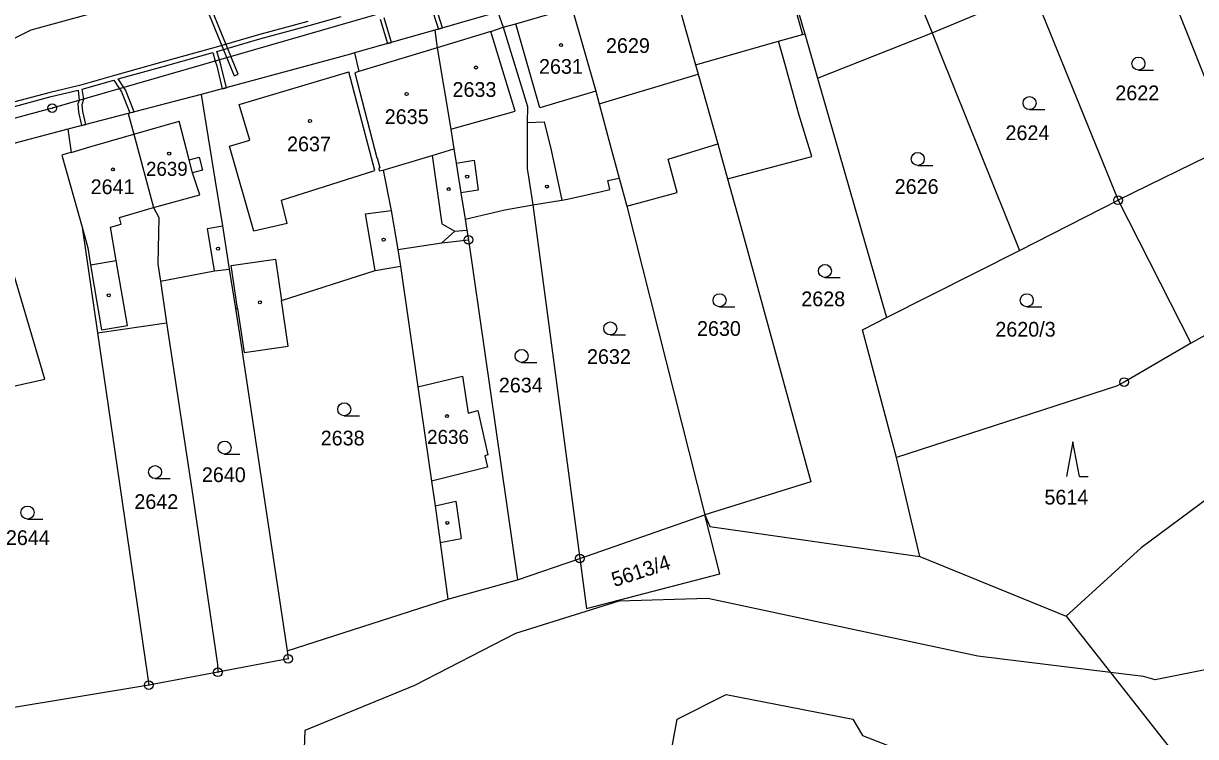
# Model space of a CAD drawing. Extents: x -644096 to -634268, y -1141430 to -1133463.
# Drawn here: x -639634.9 to -639499.8, y -1138714.8 to -1138632.6 of the extents above; entities that cross this region are included whole.
import ezdxf

# ---------------------------------------------------------------- set-up
doc = ezdxf.new("R2010")
doc.units = 0
for name, color, linetype in [('_CIVIL_CONSTRUCTION', 7, 'Continuous'), ('B_Hranice _3D', 7, 'Continuous'), ('M_Svah_Nasyp', 7, 'Continuous'), ('M_Svah_Zarez', 7, 'Continuous'), ('svrsek_osa_sjezdy', 7, 'Continuous'), ('svrsek_osa_terminal_VRT', 7, 'Continuous'), ('svrsek_osa_VRT', 7, 'Continuous'), ('terminal_VRT', 7, 'Continuous')]:
    doc.layers.add(name, color=color, linetype=linetype)

msp = doc.modelspace()

# ---------------------------------------------------------------- linework, layer by layer
at = {"layer": '_CIVIL_CONSTRUCTION'}
for centre, radius in [((-639631.61, -1138642.35), 0.5), ((-639631.61, -1138642.35), 0.0303), ((-639508.77, -1138652.97), 0.5), ((-639508.77, -1138652.97), 0.0303), ((-639583.65, -1138657.54), 0.5), ((-639583.65, -1138657.54), 0.0303), ((-639508.07, -1138673.94), 0.5), ((-639508.07, -1138673.94), 0.0303), ((-639570.8, -1138694.3), 0.5), ((-639570.8, -1138694.3), 0.0303), ((-639604.44, -1138705.86), 0.5), ((-639604.44, -1138705.86), 0.0303), ((-639612.54, -1138707.42), 0.5), ((-639612.54, -1138707.42), 0.0303), ((-639620.5, -1138708.9), 0.5), ((-639620.5, -1138708.9), 0.0303)]:
    msp.add_circle(centre, radius, dxfattribs=at)
at = {"layer": 'B_Hranice _3D'}
for points in [[(-639636.06, -1138634.3), (-639634.04, -1138633.31), (-639624.89, -1138630.8), (-639620.95, -1138630.07), (-639603.36, -1138624.81), (-639598.51, -1138623.07), (-639582.86, -1138618.95), (-639554.59, -1138610.51), (-639542.49, -1138606.71), (-639532.13, -1138603.17), (-639523.43, -1138599.72), (-639503.23, -1138590.28), (-639493.08, -1138586.17)], [(-639588.04, -1138630.3), (-639587.1, -1138633.22)], [(-639587.1, -1138633.22), (-639586.62, -1138633.08), (-639587.56, -1138630.16)], [(-639635.96, -1138642.14), (-639631.74, -1138641.01), (-639628.64, -1138640.27), (-639628.52, -1138641.45), (-639628.66, -1138641.85), (-639628.59, -1138642.79), (-639628.23, -1138644.33), (-639627.75, -1138644.21), (-639628.09, -1138642.71), (-639628.16, -1138641.91), (-639627.98, -1138641.3), (-639628.16, -1138640.14), (-639624.5, -1138639.1), (-639623.85, -1138640.1), (-639623.63, -1138640.45), (-639622.66, -1138642.89), (-639622.17, -1138642.76), (-639623.19, -1138640.23), (-639623.36, -1138639.96), (-639624, -1138638.96), (-639618.83, -1138637.53), (-639613.11, -1138635.93), (-639612.82, -1138636.91), (-639612.66, -1138637.46), (-639612.03, -1138640.11), (-639611.55, -1138639.98), (-639612.18, -1138637.34), (-639612.35, -1138636.77), (-639612.63, -1138635.79), (-639607.69, -1138634.36), (-639602.01, -1138632.81), (-639598.31, -1138631.77)], [(-639602.15, -1138632.33), (-639607.83, -1138633.88), (-639613.01, -1138635.38), (-639618.97, -1138637.05), (-639624.46, -1138638.57), (-639628.49, -1138639.72), (-639631.86, -1138640.53), (-639636.09, -1138641.66)], [(-639593.83, -1138632.07), (-639592.99, -1138634.89), (-639592.51, -1138634.76), (-639593.35, -1138631.91)]]:
    msp.add_lwpolyline(points, dxfattribs=at)
msp.add_lwpolyline([(-639615.78, -1138625.99), (-639610.66, -1138638.62), (-639610.2, -1138638.43), (-639615.3, -1138625.85)], close=True, dxfattribs=at)
at = {"layer": 'M_Svah_Nasyp'}
for p, q in [((-639547.9, -1138623.88), (-639545.12, -1138633.84)), ((-639578.19, -1138632.6), (-639571.71, -1138630.74)), ((-639581.06, -1138633.49), (-639579.63, -1138633.01)), ((-639579.63, -1138633.01), (-639578.19, -1138632.6)), ((-639575.41, -1138642.29), (-639578.19, -1138632.6)), ((-639581.06, -1138633.49), (-639587.26, -1138635.38)), ((-639578.25, -1138642.7), (-639581.06, -1138633.49)), ((-639587.26, -1138635.38), (-639596.27, -1138638.13)), ((-639557.46, -1138637.34), (-639547.89, -1138634.62)), ((-639610.08, -1138641.93), (-639597.42, -1138638.17)), ((-639594.44, -1138649.53), (-639597.42, -1138638.17)), ((-639568.57, -1138641.84), (-639557.15, -1138638.43)), ((-639568.95, -1138640.38), (-639575.41, -1138642.29)), ((-639608.86, -1138646.05), (-639610.08, -1138641.93)), ((-639622.21, -1138645.35), (-639616.98, -1138643.85)), ((-639615.83, -1138648.29), (-639616.98, -1138643.85)), ((-639585.69, -1138644.76), (-639578.25, -1138642.7)), ((-639576.86, -1138644.01), (-639574.93, -1138643.91)), ((-639574.93, -1138643.91), (-639574.1, -1138647.18)), ((-639627.27, -1138646.81), (-639622.21, -1138645.35)), ((-639611.18, -1138646.71), (-639608.86, -1138646.05)), ((-639608.38, -1138656.55), (-639611.18, -1138646.71)), ((-639629.44, -1138647.46), (-639627.27, -1138646.81)), ((-639615.83, -1138648.29), (-639614.67, -1138647.99)), ((-639614.67, -1138647.99), (-639614.28, -1138649.49)), ((-639593.48, -1138649.48), (-639587.83, -1138647.8)), ((-639587.83, -1138647.8), (-639585.32, -1138647.05)), ((-639587.83, -1138647.8), (-639586.7, -1138655.67)), ((-639574.1, -1138647.18), (-639572.86, -1138652.95)), ((-639615.44, -1138649.79), (-639615.83, -1138648.29)), ((-639585.06, -1138648.67), (-639582.99, -1138648.34)), ((-639582.99, -1138648.34), (-639582.52, -1138651.8)), ((-639614.28, -1138649.49), (-639615.44, -1138649.79)), ((-639614.6, -1138652.33), (-639615.44, -1138649.79)), ((-639605.19, -1138652.94), (-639594.44, -1138649.53)), ((-639582.52, -1138651.8), (-639584.51, -1138652.11)), ((-639619.95, -1138653.79), (-639614.6, -1138652.33)), ((-639604.55, -1138655.65), (-639605.19, -1138652.94)), ((-639623.88, -1138654.96), (-639619.95, -1138653.79)), ((-639595.5, -1138654.54), (-639592.54, -1138654.16)), ((-639594.41, -1138661.06), (-639595.5, -1138654.54)), ((-639628.18, -1138656.09), (-639627.53, -1138658.47)), ((-639613.74, -1138656.21), (-639612.01, -1138655.93)), ((-639604.55, -1138655.65), (-639608.38, -1138656.55)), ((-639586.7, -1138655.67), (-639585.2, -1138656.52)), ((-639612.93, -1138661.11), (-639613.74, -1138656.21)), ((-639585.2, -1138656.52), (-639586.72, -1138657.86)), ((-639585.2, -1138656.52), (-639583.82, -1138656.4)), ((-639627.53, -1138658.47), (-639627.2, -1138660.42)), ((-639627.2, -1138660.42), (-639624.23, -1138659.91)), ((-639622.93, -1138667.4), (-639624.23, -1138659.91)), ((-639627.2, -1138660.42), (-639625.95, -1138667.9)), ((-639610.26, -1138665.44), (-639610.99, -1138660.51)), ((-639625.95, -1138667.9), (-639622.93, -1138667.4)), ((-639589.47, -1138674.48), (-639584.33, -1138673.25)), ((-639584.33, -1138673.25), (-639583.66, -1138677.53)), ((-639583.66, -1138677.53), (-639582.55, -1138677.22)), ((-639582.55, -1138677.22), (-639581.41, -1138682.35)), ((-639581.41, -1138682.35), (-639581.76, -1138682.46)), ((-639581.76, -1138682.46), (-639581.43, -1138683.74)), ((-639581.43, -1138683.74), (-639587.9, -1138685.39)), ((-639587.49, -1138688.2), (-639585.1, -1138687.68)), ((-639585.1, -1138687.68), (-639584.48, -1138691.98)), ((-639586.91, -1138692.43), (-639584.48, -1138691.98))]:
    msp.add_line(p, q, dxfattribs=at)
for points in [[(-639624.23, -1138659.91), (-639624.9, -1138656.06), (-639623.69, -1138655.73), (-639623.88, -1138654.96)], [(-639610.99, -1138660.51), (-639605.88, -1138659.75), (-639605.19, -1138664.52)]]:
    msp.add_lwpolyline(points, dxfattribs=at)
at = {"layer": 'M_Svah_Zarez'}
for centre in [(-639572.97, -1138635.07), (-639582.77, -1138637.65), (-639590.77, -1138640.71), (-639601.91, -1138643.83), (-639618.14, -1138647.59), (-639624.63, -1138649.41), (-639583.79, -1138650.24), (-639585.91, -1138651.68), (-639574.6, -1138651.39), (-639593.42, -1138657.51), (-639612.51, -1138658.55), (-639625.1, -1138663.93), (-639607.68, -1138664.74), (-639586.13, -1138677.87), (-639586.09, -1138690.19)]:
    msp.add_circle(centre, 0.175, dxfattribs=at)
at = {"layer": 'svrsek_osa_sjezdy'}
for p, q in [((-639506.41, -1138637.95), (-639504.66, -1138637.95)), ((-639518.97, -1138642.51), (-639517.22, -1138642.51)), ((-639531.85, -1138648.95), (-639530.1, -1138648.95)), ((-639542.55, -1138661.87), (-639540.8, -1138661.87)), ((-639554.7, -1138665.25), (-639552.95, -1138665.25)), ((-639519.29, -1138665.25), (-639517.54, -1138665.25)), ((-639567.29, -1138668.5), (-639565.54, -1138668.5)), ((-639577.51, -1138671.68), (-639575.76, -1138671.68)), ((-639597.96, -1138677.83), (-639596.21, -1138677.83)), ((-639513.97, -1138680.83), (-639514.72, -1138684.83)), ((-639513.22, -1138684.83), (-639513.97, -1138680.83)), ((-639611.75, -1138682.25), (-639610, -1138682.25)), ((-639619.77, -1138685.07), (-639618.02, -1138685.07)), ((-639513.22, -1138684.83), (-639512.22, -1138684.83)), ((-639634.47, -1138689.74), (-639632.72, -1138689.74))]:
    msp.add_line(p, q, dxfattribs=at)
for centre in [(-639506.41, -1138637.2), (-639518.97, -1138641.76), (-639531.85, -1138648.2), (-639542.55, -1138661.12), (-639554.7, -1138664.5), (-639519.29, -1138664.5), (-639567.29, -1138667.75), (-639577.51, -1138670.93), (-639597.96, -1138677.08), (-639611.75, -1138681.5), (-639619.77, -1138684.32), (-639634.47, -1138688.99)]:
    msp.add_circle(centre, 0.75, dxfattribs=at)
at = {"layer": 'svrsek_osa_terminal_VRT'}
msp.add_arc((-642050.26, -1145189.6), 8802.25, 41.413152, 75.317049, dxfattribs=at)
at = {"layer": 'terminal_VRT'}
for p, q in [((-639530.2, -1138633.67), (-639518.58, -1138628.79)), ((-639587.52, -1138633.34), (-639596.78, -1138635.97)), ((-639544.87, -1138633.77), (-639543.41, -1138638.87)), ((-639543.41, -1138638.87), (-639530.2, -1138633.67)), ((-639543.41, -1138638.87), (-639535.46, -1138666.51)), ((-639622.85, -1138642.94), (-639629.83, -1138644.75)), ((-639629.83, -1138644.75), (-639650.68, -1138650.34)), ((-639554.9, -1138646.45), (-639553.77, -1138650.48)), ((-639495.69, -1138646.55), (-639508.77, -1138652.97)), ((-639566.28, -1138650.41), (-639565.4, -1138653.63)), ((-639520.11, -1138658.77), (-639508.77, -1138652.97)), ((-639508.77, -1138652.97), (-639500.36, -1138669.47)), ((-639576.23, -1138653.5), (-639570.8, -1138694.3)), ((-639565.4, -1138653.63), (-639556.39, -1138689.26)), ((-639583.65, -1138657.54), (-639577.99, -1138696.75)), ((-639591.8, -1138658.66), (-639591.48, -1138660.56)), ((-639535.46, -1138666.51), (-639520.11, -1138658.77)), ((-639619.45, -1138660.34), (-639619.15, -1138662.3)), ((-639619.15, -1138662.3), (-639612.93, -1138661.11)), ((-639612.93, -1138661.11), (-639611.21, -1138660.92)), ((-639611.21, -1138660.92), (-639610.49, -1138665.47)), ((-639619.15, -1138662.3), (-639618.43, -1138667.12)), ((-639626.41, -1138668.26), (-639618.43, -1138667.12)), ((-639618.43, -1138667.12), (-639615.41, -1138687.09)), ((-639500.36, -1138669.47), (-639497.75, -1138668)), ((-639531.63, -1138694.06), (-639534.31, -1138682.65)), ((-639570.8, -1138694.3), (-639556.39, -1138689.26)), ((-639577.99, -1138696.75), (-639570.8, -1138694.3)), ((-639531.63, -1138694.06), (-639514.76, -1138700.94)), ((-639586, -1138698.99), (-639577.99, -1138696.75)), ((-639604.53, -1138704.95), (-639586, -1138698.99)), ((-639514.76, -1138700.94), (-639509.65, -1138707.43)), ((-639612.54, -1138707.42), (-639620.5, -1138708.9)), ((-639509.65, -1138707.43), (-639494.8, -1138726.29)), ((-639620.5, -1138708.9), (-639636.91, -1138711.63))]:
    msp.add_line(p, q, dxfattribs=at)
for points in [[(-639420.67, -1138563.16), (-639420.77, -1138562.15), (-639453.01, -1138577.21), (-639479.01, -1138589.5), (-639514.61, -1138604.87), (-639530.15, -1138610.96), (-639554.65, -1138619.67), (-639587.03, -1138629.44), (-639631.61, -1138642.35), (-639671.45, -1138653.1), (-639676.11, -1138654.27)], [(-639537.74, -1138615.02), (-639536.23, -1138618.68), (-639532.67, -1138627.53), (-639530.2, -1138633.67)], [(-639548.98, -1138619.49), (-639545.13, -1138632.88), (-639544.87, -1138633.77)], [(-639560.77, -1138625.62), (-639560.27, -1138627.29), (-639560.22, -1138627.45), (-639557.46, -1138637.34), (-639557.15, -1138638.43), (-639554.9, -1138646.45)], [(-639504, -1138625.75), (-639503.81, -1138626.21), (-639495.69, -1138646.55)], [(-639572.26, -1138628.83), (-639571.71, -1138630.74), (-639568.95, -1138640.38), (-639568.57, -1138641.84), (-639567.32, -1138646.6), (-639566.28, -1138650.41)], [(-639518.58, -1138628.79), (-639517.52, -1138631.42), (-639508.77, -1138652.97)], [(-639580.26, -1138631.27), (-639581.65, -1138631.67), (-639587.52, -1138633.34)], [(-639580.26, -1138631.27), (-639579.63, -1138633.01), (-639576.85, -1138642.16), (-639576.86, -1138644.01), (-639576.87, -1138649.35), (-639576.73, -1138650.25), (-639576.23, -1138653.5)], [(-639587.52, -1138633.34), (-639587.26, -1138635.38), (-639585.69, -1138644.76), (-639585.32, -1138647.05), (-639585.06, -1138648.67), (-639584.51, -1138652.11), (-639584.02, -1138655.13)], [(-639553.77, -1138650.48), (-639544.08, -1138647.91), (-639545.55, -1138643.03), (-639547.29, -1138636.77), (-639547.89, -1138634.62), (-639545.12, -1138633.84), (-639544.87, -1138633.77)], [(-639530.2, -1138633.67), (-639529.27, -1138635.99), (-639520.11, -1138658.77)], [(-639596.78, -1138635.97), (-639597.23, -1138636.1), (-639614.46, -1138640.77)], [(-639596.78, -1138635.97), (-639596.27, -1138638.13), (-639596.73, -1138638.27), (-639594.22, -1138648.07), (-639594.17, -1138648.06), (-639593.84, -1138649.23), (-639593.98, -1138649.26), (-639593.92, -1138649.57), (-639593.48, -1138649.48), (-639592.54, -1138654.16), (-639591.8, -1138658.66)], [(-639614.46, -1138640.77), (-639617.57, -1138641.57), (-639622.85, -1138642.94)], [(-639614.46, -1138640.77), (-639612.85, -1138650.78), (-639612.01, -1138655.93), (-639611.21, -1138660.92)], [(-639622.85, -1138642.94), (-639622.21, -1138645.35), (-639619.95, -1138653.79), (-639619.33, -1138654.97), (-639619.45, -1138660.34)], [(-639453.9, -1138643.28), (-639458.34, -1138651.22), (-639476.44, -1138684.3), (-639491.92, -1138703.04), (-639497.56, -1138706.89), (-639504.5, -1138708.29), (-639505.84, -1138707.9), (-639509.65, -1138707.43)], [(-639629.83, -1138644.75), (-639629.44, -1138647.46), (-639629.9, -1138647.59), (-639630.53, -1138647.78), (-639628.18, -1138656.09), (-639626.41, -1138668.26)], [(-639565.4, -1138653.63), (-639559.58, -1138652.08), (-639560.61, -1138648.23), (-639554.9, -1138646.45)], [(-639651.24, -1138677.81), (-639632.48, -1138673.62), (-639636.77, -1138659.03), (-639639.08, -1138650.38), (-639644.43, -1138651.91), (-639644.47, -1138651.77), (-639649.77, -1138653.29), (-639650.56, -1138650.74), (-639650.68, -1138650.34)], [(-639576.23, -1138653.5), (-639572.86, -1138652.95), (-639572.23, -1138652.85), (-639568.32, -1138651.94), (-639567.36, -1138651.72), (-639567.59, -1138650.7), (-639566.28, -1138650.41)], [(-639553.77, -1138650.48), (-639552.08, -1138656.52), (-639544.17, -1138685.46), (-639556.39, -1138689.26)], [(-639584.02, -1138655.13), (-639579.43, -1138654.09), (-639576.23, -1138653.5)], [(-639584.02, -1138655.13), (-639583.82, -1138656.4), (-639583.65, -1138657.54)], [(-639591.8, -1138658.66), (-639586.72, -1138657.86), (-639583.65, -1138657.54)], [(-639610.49, -1138665.47), (-639610.26, -1138665.44), (-639609.51, -1138670.54), (-639604.42, -1138669.78), (-639605.19, -1138664.52), (-639594.41, -1138661.06), (-639591.48, -1138660.56)], [(-639591.48, -1138660.56), (-639589.47, -1138674.48), (-639587.9, -1138685.39), (-639587.49, -1138688.2), (-639586.91, -1138692.43), (-639586, -1138698.99)], [(-639610.49, -1138665.47), (-639609.95, -1138668.93), (-639604.53, -1138704.95)], [(-639534.31, -1138682.65), (-639538.22, -1138667.92), (-639535.46, -1138666.51)], [(-639626.41, -1138668.26), (-639624.15, -1138683.79), (-639620.62, -1138707.84), (-639620.5, -1138708.9)], [(-639497.75, -1138668), (-639493.94, -1138681.29), (-639498.22, -1138687.22), (-639506.11, -1138693.07), (-639514.76, -1138700.94)], [(-639500.36, -1138669.47), (-639500.7, -1138669.66), (-639508.07, -1138673.94), (-639508.93, -1138674.43), (-639534.31, -1138682.65)], [(-639615.41, -1138687.09), (-639612.57, -1138706.54), (-639612.54, -1138707.42)], [(-639570.8, -1138694.3), (-639570.03, -1138700.05), (-639554.67, -1138696.05), (-639556.39, -1138689.26)], [(-639556.39, -1138689.26), (-639555.83, -1138690.61), (-639531.63, -1138694.06)], [(-639509.65, -1138707.43), (-639524.93, -1138705.55), (-639556.06, -1138698.89), (-639566.31, -1138699.23), (-639578.21, -1138702.95), (-639589.87, -1138708.93), (-639602.5, -1138714.14), (-639603.3, -1138736)], [(-639604.53, -1138704.95), (-639604.44, -1138705.86), (-639612.54, -1138707.42)], [(-639561.57, -1138723.74), (-639559.58, -1138712.84), (-639553.95, -1138710), (-639539.34, -1138712.83), (-639538.23, -1138714.72), (-639524.94, -1138719.91), (-639525.32, -1138724.38), (-639537.64, -1138736.78)]]:
    msp.add_lwpolyline(points, dxfattribs=at)

# ---------------------------------------------------------------- texts
at = {"layer": 'svrsek_osa_VRT'}
for s, height, p in [('2629', 1.7, (-639567.79, -1138635.97)), ('2631', 1.7, (-639575.51, -1138638.38)), ('2633', 1.7, (-639585.48, -1138641.04)), ('2622', 1.7, (-639509.08, -1138641.43)), ('2635', 1.7, (-639593.29, -1138644.17)), ('2624', 1.7, (-639521.74, -1138646.03)), ('2637', 1.7, (-639604.55, -1138647.32)), ('2639', 1.615, (-639620.81, -1138650.15)), ('2641', 1.7, (-639627.19, -1138652.26)), ('2626', 1.7, (-639534.51, -1138652.23)), ('2628', 1.7, (-639545.28, -1138665.19)), ('2630', 1.7, (-639557.3, -1138668.61)), ('2620/3', 1.7, (-639522.91, -1138668.7)), ('2632', 1.7, (-639569.98, -1138671.85)), ('2634', 1.7, (-639580.14, -1138675.14)), ('2638', 1.7, (-639600.67, -1138681.25)), ('2636', 1.62, (-639588.41, -1138681.08)), ('2640', 1.7, (-639614.37, -1138685.48)), ('2642', 1.7, (-639622.15, -1138688.58)), ('5614', 1.7, (-639517.25, -1138688.07)), ('2644', 1.7, (-639636.96, -1138692.74))]:
    msp.add_text(s, height=height, dxfattribs=at).set_placement(p)
msp.add_text('5613/4', height=1.7, rotation=18, dxfattribs=at).set_placement((-639566.82, -1138697.6))

doc.saveas('drawing.dxf')
